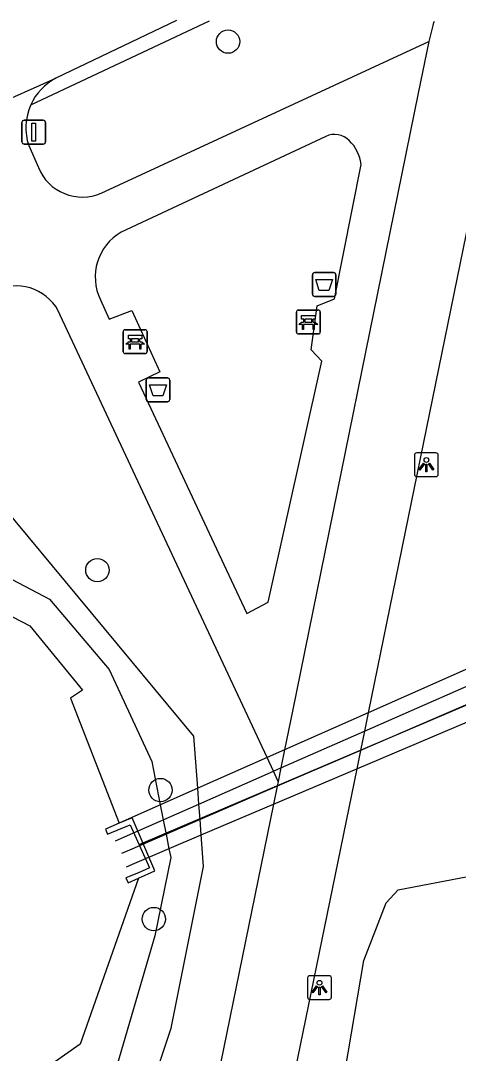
# Model space of a CAD drawing. Extents: x 163427 to 164190, y 380331 to 381641.
# Drawn here: x 163712.32 to 163730.68, y 381598 to 381641.36 of the extents above; entities that cross this region are included whole.
import ezdxf

# ---------------------------------------------------------------- set-up
doc = ezdxf.new("R2010")
doc.units = 0
for name, color, linetype in [('IMGEO_Afsluitpaal', 7, 'Continuous'), ('IMGEO_Afvalbak', 7, 'Continuous'), ('IMGEO_Bank', 7, 'Continuous'), ('IMGEO_Boom', 7, 'Continuous'), ('IMGEO_Duiker', 7, 'Continuous'), ('IMGEO_Fietspad_open', 7, 'Continuous'), ('IMGEO_Groenvoorziening', 7, 'Continuous'), ('IMGEO_Lichtpunt', 7, 'Continuous'), ('IMGEO_Meer_plas_ven_vijver', 7, 'Continuous'), ('IMGEO_Muur', 7, 'Continuous'), ('IMGEO_Rijbaan_lokaal_open', 7, 'Continuous'), ('IMGEO_Voetpad_halfverhard', 7, 'Continuous'), ('IMGEO_Voetpad_open', 7, 'Continuous')]:
    doc.layers.add(name, color=color, linetype=linetype)

msp = doc.modelspace()

# ---------------------------------------------------------------- linework, layer by layer
at = {"layer": 'IMGEO_Afsluitpaal'}
for p, q in [((163712.377, 381636.276), (163712.377, 381637.076)), ((163712.377, 381637.076), (163712.377, 381636.276)), ((163712.477, 381637.176), (163713.267, 381637.176)), ((163713.267, 381637.176), (163712.477, 381637.176)), ((163713.367, 381637.076), (163713.367, 381636.276)), ((163713.367, 381636.276), (163713.367, 381637.076)), ((163713.267, 381636.176), (163712.477, 381636.176)), ((163712.477, 381636.176), (163713.267, 381636.176))]:
    msp.add_line(p, q, dxfattribs=at)
msp.add_lwpolyline([(163712.797, 381637.051), (163712.947, 381637.051), (163712.947, 381636.301), (163712.797, 381636.301), (163712.797, 381637.051)], dxfattribs=at)
for centre, start, end in [((163712.477, 381637.076), 90, 180), ((163712.477, 381637.076), 90, 180), ((163713.267, 381637.076), 0, 90), ((163713.267, 381637.076), 360, 90), ((163712.477, 381636.276), 180, 270), ((163712.477, 381636.276), 180, 270), ((163713.267, 381636.276), 270, 0), ((163713.267, 381636.276), 270, 0)]:
    msp.add_arc(centre, 0.1, start, end, dxfattribs=at)
at = {"layer": 'IMGEO_Afvalbak'}
for p, q in [((163724.558, 381629.88), (163724.558, 381630.68)), ((163724.558, 381630.68), (163724.558, 381629.88)), ((163724.658, 381630.78), (163725.448, 381630.78)), ((163725.448, 381630.78), (163724.658, 381630.78)), ((163725.548, 381630.68), (163725.548, 381629.88)), ((163725.548, 381629.88), (163725.548, 381630.68)), ((163725.448, 381629.78), (163724.658, 381629.78)), ((163724.658, 381629.78), (163725.448, 381629.78)), ((163717.587, 381625.459), (163717.587, 381626.259)), ((163717.587, 381626.259), (163717.587, 381625.459)), ((163717.687, 381626.359), (163718.477, 381626.359)), ((163718.477, 381626.359), (163717.687, 381626.359)), ((163718.577, 381626.259), (163718.577, 381625.459)), ((163718.577, 381625.459), (163718.577, 381626.259)), ((163718.477, 381625.359), (163717.687, 381625.359)), ((163717.687, 381625.359), (163718.477, 381625.359))]:
    msp.add_line(p, q, dxfattribs=at)
for points in [[(163724.701, 381630.494), (163725.405, 381630.494), (163725.256, 381630.024), (163724.85, 381630.024), (163724.701, 381630.494)], [(163717.73, 381626.073), (163718.434, 381626.073), (163718.285, 381625.603), (163717.879, 381625.603), (163717.73, 381626.073)]]:
    msp.add_lwpolyline(points, dxfattribs=at)
for centre, start, end in [((163724.658, 381630.68), 90, 180), ((163724.658, 381630.68), 90, 180), ((163725.448, 381630.68), 0, 90), ((163725.448, 381630.68), 360, 90), ((163724.658, 381629.88), 180, 270), ((163724.658, 381629.88), 180, 270), ((163725.448, 381629.88), 270, 0), ((163725.448, 381629.88), 270, 0), ((163717.687, 381626.259), 90, 180), ((163717.687, 381626.259), 90, 180), ((163718.477, 381626.259), 0, 90), ((163718.477, 381626.259), 360, 90), ((163717.687, 381625.459), 180, 270), ((163717.687, 381625.459), 180, 270), ((163718.477, 381625.459), 270, 0), ((163718.477, 381625.459), 270, 0)]:
    msp.add_arc(centre, 0.1, start, end, dxfattribs=at)
at = {"layer": 'IMGEO_Bank'}
for p, q in [((163723.89, 381628.279), (163723.89, 381629.12)), ((163723.89, 381629.12), (163723.89, 381628.279)), ((163723.965, 381629.204), (163724.806, 381629.204)), ((163724.806, 381629.204), (163723.965, 381629.204)), ((163724.199, 381628.71), (163724.199, 381628.816)), ((163724.243, 381628.816), (163724.243, 381628.71)), ((163724.531, 381628.822), (163724.249, 381628.822)), ((163724.537, 381628.71), (163724.537, 381628.816)), ((163724.581, 381628.816), (163724.581, 381628.71)), ((163724.89, 381629.129), (163724.89, 381628.288)), ((163724.89, 381628.288), (163724.89, 381629.129)), ((163716.699, 381628.378), (163717.54, 381628.378)), ((163717.54, 381628.378), (163716.699, 381628.378)), ((163724.587, 381628.602), (163724.194, 381628.602)), ((163724.249, 381628.704), (163724.531, 381628.704)), ((163716.624, 381627.453), (163716.624, 381628.294)), ((163716.624, 381628.294), (163716.624, 381627.453)), ((163716.933, 381627.884), (163716.933, 381627.99)), ((163716.977, 381627.99), (163716.977, 381627.884)), ((163717.265, 381627.996), (163716.983, 381627.996)), ((163717.271, 381627.884), (163717.271, 381627.99)), ((163717.315, 381627.99), (163717.315, 381627.884)), ((163717.624, 381628.303), (163717.624, 381627.462)), ((163717.624, 381627.462), (163717.624, 381628.303)), ((163724.815, 381628.204), (163723.974, 381628.204)), ((163723.974, 381628.204), (163724.815, 381628.204)), ((163717.321, 381627.776), (163716.928, 381627.776)), ((163716.983, 381627.878), (163717.265, 381627.878)), ((163717.549, 381627.378), (163716.708, 381627.378)), ((163716.708, 381627.378), (163717.549, 381627.378))]:
    msp.add_line(p, q, dxfattribs=at)
for points in [[(163724.193, 381628.822), (163724.107, 381628.822), (163724.107, 381628.983), (163724.67, 381628.983), (163724.67, 381628.822), (163724.587, 381628.822)], [(163724.137, 381628.602), (163723.995, 381628.602), (163724.107, 381628.704), (163724.193, 381628.704)], [(163724.187, 381628.595), (163724.187, 381628.388), (163724.144, 381628.388), (163724.144, 381628.595)], [(163724.587, 381628.704), (163724.67, 381628.704), (163724.782, 381628.602), (163724.643, 381628.602)], [(163724.637, 381628.595), (163724.637, 381628.388), (163724.593, 381628.388), (163724.593, 381628.595)], [(163716.927, 381627.996), (163716.841, 381627.996), (163716.841, 381628.157), (163717.404, 381628.157), (163717.404, 381627.996), (163717.321, 381627.996)], [(163716.871, 381627.776), (163716.729, 381627.776), (163716.841, 381627.878), (163716.927, 381627.878)], [(163716.921, 381627.769), (163716.921, 381627.562), (163716.878, 381627.562), (163716.878, 381627.769)], [(163717.321, 381627.878), (163717.404, 381627.878), (163717.516, 381627.776), (163717.377, 381627.776)], [(163717.371, 381627.769), (163717.371, 381627.562), (163717.327, 381627.562), (163717.327, 381627.769)]]:
    msp.add_lwpolyline(points, dxfattribs=at)
for centre, radius, start, end in [((163723.968, 381629.126), 0.0779, 92.4484, 184.2845), ((163723.968, 381629.126), 0.0779, 92.4484, 184.2845), ((163724.192, 381628.815), 0.00671, 2.8957, 87.1043), ((163724.249, 381628.815), 0.00671, 92.8957, 177.1043), ((163724.531, 381628.815), 0.00671, 2.8957, 87.1043), ((163724.588, 381628.815), 0.00671, 92.8957, 177.1043), ((163724.812, 381629.126), 0.0779, 2.4484, 94.2845), ((163724.812, 381629.126), 0.0779, 2.4484, 94.2845), ((163716.702, 381628.3), 0.0779, 92.4484, 184.2845), ((163716.702, 381628.3), 0.0779, 92.4484, 184.2845), ((163717.546, 381628.3), 0.0779, 2.4484, 94.2845), ((163717.546, 381628.3), 0.0779, 2.4484, 94.2845), ((163724.137, 381628.595), 0.00671, 2.8957, 87.1043), ((163724.194, 381628.595), 0.00671, 92.8957, 177.1043), ((163724.192, 381628.711), 0.00671, 272.8957, 357.1043), ((163724.249, 381628.711), 0.00671, 182.8957, 267.1043), ((163724.531, 381628.711), 0.00671, 272.8957, 357.1043), ((163724.588, 381628.711), 0.00671, 182.8957, 267.1043), ((163724.586, 381628.595), 0.00671, 2.8957, 87.1043), ((163724.643, 381628.595), 0.00671, 92.8957, 177.1043), ((163716.926, 381627.989), 0.00671, 2.8957, 87.1043), ((163716.983, 381627.989), 0.00671, 92.8957, 177.1043), ((163717.265, 381627.989), 0.00671, 2.8957, 87.1043), ((163717.322, 381627.989), 0.00671, 92.8957, 177.1043), ((163723.968, 381628.282), 0.0779, 182.4484, 274.2845), ((163723.968, 381628.282), 0.0779, 182.4484, 274.2845), ((163724.812, 381628.282), 0.0779, 272.4484, 4.2845), ((163724.812, 381628.282), 0.0779, 272.4484, 4.2845), ((163716.871, 381627.769), 0.00671, 2.8957, 87.1043), ((163716.928, 381627.769), 0.00671, 92.8957, 177.1043), ((163716.926, 381627.885), 0.00671, 272.8957, 357.1043), ((163716.983, 381627.885), 0.00671, 182.8957, 267.1043), ((163717.265, 381627.885), 0.00671, 272.8957, 357.1043), ((163717.322, 381627.885), 0.00671, 182.8957, 267.1043), ((163717.32, 381627.769), 0.00671, 2.8957, 87.1043), ((163717.377, 381627.769), 0.00671, 92.8957, 177.1043), ((163716.702, 381627.456), 0.0779, 182.4484, 274.2845), ((163716.702, 381627.456), 0.0779, 182.4484, 274.2845), ((163717.546, 381627.456), 0.0779, 272.4484, 4.2845), ((163717.546, 381627.456), 0.0779, 272.4484, 4.2845)]:
    msp.add_arc(centre, radius, start, end, dxfattribs=at)
at = {"layer": 'IMGEO_Boom'}
for centre in [(163721.022, 381640.476), (163715.54, 381618.29), (163718.186, 381609.058), (163717.908, 381603.642)]:
    msp.add_circle(centre, 0.489, dxfattribs=at)
at = {"layer": 'IMGEO_Duiker'}
for points in [[(163736.584, 381616.601), (163735.986, 381616.336), (163731.844, 381614.497), (163726.903, 381612.303), (163723.397, 381610.747), (163722.66, 381610.42), (163719.754, 381609.13), (163716.453, 381607.664), (163716.072, 381607.495)], [(163716.303, 381606.926), (163716.676, 381607.09), (163719.803, 381608.469), (163722.928, 381609.847), (163723.242, 381609.986), (163726.745, 381611.53), (163731.834, 381613.774), (163736.289, 381615.739), (163736.907, 381616.011)], [(163737.292, 381615.348), (163736.632, 381615.063), (163732.015, 381613.07), (163726.581, 381610.724), (163723.085, 381609.215), (163719.851, 381607.819), (163716.889, 381606.54), (163716.56, 381606.398)], [(163716.757, 381605.835), (163717.106, 381605.983), (163719.899, 381607.172), (163722.932, 381608.464), (163726.423, 381609.95), (163732.186, 381612.403), (163736.953, 381614.433), (163737.531, 381614.679)], [(163717.288, 381606.777), (163735.494, 381614.541)]]:
    msp.add_lwpolyline(points, dxfattribs=at)
at = {"layer": 'IMGEO_Fietspad_open'}
for points in [[(163729.623, 381641.203), (163729.438, 381640.478)], [(163729.438, 381640.478), (163728.998, 381638.315), (163723.726, 381612.365), (163723.397, 381610.747), (163723.242, 381609.986), (163723.127, 381609.42)], [(163732.552, 381639.953), (163726.903, 381612.303), (163726.745, 381611.53), (163726.581, 381610.724), (163726.423, 381609.95), (163722.922, 381592.815)], [(163723.127, 381609.42), (163723.085, 381609.215), (163722.932, 381608.464), (163703.829, 381514.999), (163703.211, 381511.975), (163703.204, 381511.926), (163703.123, 381511.507), (163703.005, 381511.097), (163702.85, 381510.699), (163702.661, 381510.316), (163702.438, 381509.952), (163702.184, 381509.61), (163701.9, 381509.291)]]:
    msp.add_lwpolyline(points, dxfattribs=at)
msp.add_arc((163727.138, 381642.28), 2.708, 336.5651, 339.6035, dxfattribs=at)
at = {"layer": 'IMGEO_Groenvoorziening'}
for points in [[(163712.855, 381593.82), (163715.892, 381593.503), (163717.417, 381595.417), (163718.643, 381599.057), (163719.996, 381605.854), (163719.899, 381607.172), (163719.851, 381607.819), (163719.803, 381608.469), (163719.754, 381609.13), (163719.592, 381611.325), (163710.986, 381621.678), (163698.612, 381622.575), (163691.226, 381620.726)], [(163583.779, 381566.8), (163690.08, 381617.2), (163694.602, 381618.97), (163699.141, 381620.245), (163709.082, 381619.412), (163713.538, 381617.076), (163716.037, 381614.123), (163717.819, 381610.257), (163718.18, 381608.431), (163718.304, 381607.808), (163718.413, 381607.257), (163718.424, 381607.203), (163718.544, 381606.595), (163718.617, 381606.227), (163717.957, 381602.93), (163716.364, 381597.486), (163712.634, 381595.121), (163711.225, 381594.912), (163707.116, 381594.302), (163699.543, 381594.575), (163687.541, 381594.552), (163680.354, 381594.302)], [(163724.765, 381590.361), (163726.715, 381601.896), (163727.653, 381604.317), (163728.16, 381604.863), (163731.074, 381605.425), (163736.796, 381606.035), (163740.364, 381606.035), (163744.717, 381605.577)]]:
    msp.add_lwpolyline(points, dxfattribs=at)
at = {"layer": 'IMGEO_Lichtpunt'}
for p, q in [((163729.745, 381623.21), (163728.937, 381623.21)), ((163729.745, 381623.21), (163728.937, 381623.21)), ((163728.843, 381623.115), (163728.843, 381622.308)), ((163728.843, 381623.115), (163728.843, 381622.308)), ((163729.839, 381622.308), (163729.839, 381623.115)), ((163729.839, 381622.308), (163729.839, 381623.115)), ((163728.937, 381622.214), (163729.745, 381622.214)), ((163728.937, 381622.214), (163729.745, 381622.214)), ((163724.36, 381601.168), (163724.36, 381600.361)), ((163724.36, 381601.168), (163724.36, 381600.361)), ((163725.262, 381601.263), (163724.454, 381601.263)), ((163725.262, 381601.263), (163724.454, 381601.263)), ((163725.356, 381600.361), (163725.356, 381601.168)), ((163725.356, 381600.361), (163725.356, 381601.168)), ((163724.454, 381600.267), (163725.262, 381600.267)), ((163724.454, 381600.267), (163725.262, 381600.267))]:
    msp.add_line(p, q, dxfattribs=at)
for points in [[(163729.217, 381622.779), (163729.256, 381622.751), (163729.068, 381622.489), (163729.03, 381622.516), (163729.217, 381622.779)], [(163729.319, 381622.731), (163729.366, 381622.731), (163729.366, 381622.409), (163729.319, 381622.409), (163729.319, 381622.731)], [(163729.429, 381622.751), (163729.467, 381622.778), (163729.654, 381622.516), (163729.615, 381622.488), (163729.429, 381622.751)], [(163724.734, 381600.832), (163724.773, 381600.804), (163724.585, 381600.542), (163724.547, 381600.569), (163724.734, 381600.832)], [(163724.836, 381600.784), (163724.883, 381600.784), (163724.883, 381600.462), (163724.836, 381600.462), (163724.836, 381600.784)], [(163724.946, 381600.804), (163724.984, 381600.831), (163725.171, 381600.569), (163725.132, 381600.541), (163724.946, 381600.804)]]:
    msp.add_lwpolyline(points, dxfattribs=at)
for centre in [(163729.342, 381622.913), (163724.859, 381600.966)]:
    msp.add_circle(centre, 0.0994, dxfattribs=at)
for centre, start, end in [((163728.937, 381623.115), 90, 180), ((163728.937, 381623.115), 90, 180), ((163729.745, 381623.115), 0, 90), ((163729.745, 381623.115), 0, 90), ((163728.937, 381622.308), 180, 270), ((163728.937, 381622.308), 180, 270), ((163729.745, 381622.308), 270, 0), ((163729.745, 381622.308), 270, 360), ((163724.454, 381601.168), 90, 180), ((163724.454, 381601.168), 90, 180), ((163725.262, 381601.168), 0, 90), ((163725.262, 381601.168), 0, 90), ((163724.454, 381600.361), 180, 270), ((163724.454, 381600.361), 180, 270), ((163725.262, 381600.361), 270, 0), ((163725.262, 381600.361), 270, 360)]:
    msp.add_arc(centre, 0.0946, start, end, dxfattribs=at)
at = {"layer": 'IMGEO_Meer_plas_ven_vijver'}
for points in [[(163584.088, 381565.27), (163584.486, 381565.587), (163690.635, 381615.914), (163695.048, 381617.641), (163699.275, 381618.829), (163703.386, 381618.484), (163708.687, 381618.04), (163712.712, 381615.956), (163714.922, 381613.257), (163714.412, 381612.918), (163716.453, 381607.664), (163716.455, 381607.66)], [(163717.271, 381605.361), (163714.818, 381598.39), (163712.091, 381596.475), (163710.939, 381596.189), (163710.058, 381595.971), (163680.1, 381596.322), (163678.839, 381596.282), (163668.969, 381593.232), (163658.141, 381589.887), (163650.836, 381586.522), (163648.723, 381584.995), (163643.932, 381583.667), (163634.359, 381577.75), (163630.573, 381575.049), (163613.266, 381569.678), (163612.081, 381569.311), (163605.433, 381562.32), (163601.543, 381553.707), (163602.337, 381551.932), (163601.985, 381550.548), (163601.07, 381549.282), (163599.211, 381549.343)]]:
    msp.add_lwpolyline(points, dxfattribs=at)
at = {"layer": 'IMGEO_Muur'}
for points in [[(163716.455, 381607.66), (163715.88, 381607.416), (163715.968, 381607.21), (163716.539, 381607.443), (163716.911, 381607.595), (163717.729, 381605.787), (163717.26, 381605.587), (163716.741, 381605.367), (163716.837, 381605.165), (163717.271, 381605.361)], [(163717.271, 381605.361), (163717.948, 381605.669), (163717.003, 381607.893), (163716.455, 381607.66)]]:
    msp.add_lwpolyline(points, dxfattribs=at)
at = {"layer": 'IMGEO_Rijbaan_lokaal_open'}
for points in [[(163718.862, 381641.357), (163713.804, 381638.946)], [(163711.028, 381637.712), (163713.804, 381638.946)]]:
    msp.add_lwpolyline(points, dxfattribs=at)
at = {"layer": 'IMGEO_Voetpad_halfverhard'}
for points in [[(163715.701, 381634.118), (163729.438, 381640.478)], [(163725.118, 381636.497), (163716.544, 381632.48)], [(163712.66, 381636.115), (163713.069, 381635.191)], [(163724.512, 381627.543), (163724.755, 381629.391), (163725.485, 381629.683), (163726.603, 381635.324)], [(163715.671, 381629.639), (163716.042, 381628.831), (163716.986, 381629.194), (163718.155, 381626.621), (163717.273, 381626.186), (163721.158, 381617.865), (163721.812, 381616.464), (163722.712, 381616.94), (163724.95, 381627.056), (163724.512, 381627.543)], [(163723.127, 381609.42), (163722.928, 381609.847), (163722.66, 381610.42), (163713.985, 381628.994)]]:
    msp.add_lwpolyline(points, dxfattribs=at)
for centre, radius, start, end in [((163714.902, 381636.855), 2.361, 155.8819, 198.276), ((163725.488, 381635.712), 0.868, 44.7391, 115.2648), ((163725.005, 381635.151), 1.607, 6.173, 46.8193), ((163714.899, 381635.919), 1.969, 201.7064, 247.8738), ((163714.902, 381635.92), 1.971, 247.7922, 293.9147), ((163717.627, 381630.593), 2.176, 119.847, 205.9901), ((163712.133, 381628.216), 2.009, 22.7897, 112.3443)]:
    msp.add_arc(centre, radius, start, end, dxfattribs=at)
at = {"layer": 'IMGEO_Voetpad_open'}
msp.add_lwpolyline([(163712.747, 381637.82), (163720.249, 381641.354)], dxfattribs=at)
msp.add_arc((163714.903, 381636.856), 2.362, 117.725, 155.8958, dxfattribs=at)

doc.saveas('drawing.dxf')
